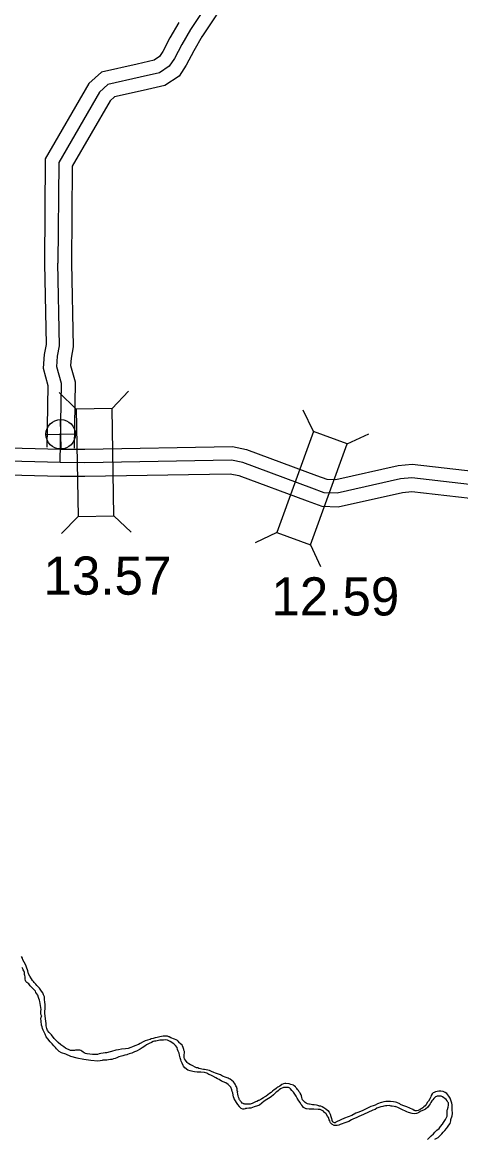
# Model space of a CAD drawing. Extents: x -83719 to 153526, y -11835 to 11446.
# Drawn here: x -2495 to -2333.5, y -75.2 to 336.6 of the extents above; entities that cross this region are included whole.
import ezdxf

# ---------------------------------------------------------------- set-up
doc = ezdxf.new("R2010")
doc.units = 0
for name, color, linetype in [('Level 10', 7, 'Continuous'), ('Level 11', 7, 'Continuous'), ('Level 20', 7, 'Continuous'), ('Level 26', 7, 'Continuous'), ('Level 58', 7, 'Continuous'), ('Level 59', 7, 'Continuous'), ('Level 9', 7, 'Continuous')]:
    doc.layers.add(name, color=color, linetype=linetype)

msp = doc.modelspace()

# ---------------------------------------------------------------- linework, layer by layer
at = {"layer": 'Level 10'}
for points in [[(-2523.37, 180.34), (-2480.94, 179.23), (-2472.01, 179.19), (-2417.54, 180.14), (-2412.47, 179.12), (-2386.61, 169.47), (-2382.79, 168.09), (-2379.52, 167.96), (-2356.54, 173.13), (-2351.41, 173.62), (-2311.75, 169.07), (-2252.26, 163.18), (-2246.4, 165.47), (-2231.16, 177.42), (-2225.51, 179.53), (-2177.92, 178.55), (-2173.45, 179.4), (-2148.27, 184.91), (-2124.09, 184.75)], [(-2523.63, 170.34), (-2481.09, 169.23), (-2471.95, 169.19), (-2418.45, 170.12), (-2415.21, 169.47), (-2390.06, 160.08), (-2384.73, 158.16), (-2378.6, 157.92), (-2354.96, 163.23), (-2351.51, 163.56), (-2312.81, 159.13), (-2250.85, 152.99), (-2241.39, 156.7), (-2226.21, 168.59), (-2223.8, 169.49), (-2177.07, 168.53), (-2171.45, 169.6), (-2147.22, 174.9), (-2122.93, 174.74)]]:
    msp.add_lwpolyline(points, dxfattribs=at)
at = {"layer": 'Level 11'}
for points in [[(-2337.24, 431.46), (-2355.7, 424.14), (-2367.12, 412.64), (-2378.87, 404.51), (-2379.87, 403.65), (-2382.65, 399.45), (-2392.63, 382.04), (-2396.22, 377.91), (-2407.21, 371.11), (-2409.09, 369.75), (-2410.12, 366.54), (-2412.39, 359.3), (-2418.07, 347.84), (-2424.51, 337.88), (-2428.89, 331.25)], [(-2437.38, 336.52), (-2440.65, 330.91), (-2443.26, 325.88), (-2444.5, 324.01), (-2446.49, 322.67), (-2452.73, 321.26), (-2465.85, 318.29), (-2470.49, 314.13), (-2486.6, 286.3), (-2486.9, 247.81)], [(-2428.74, 331.49), (-2431.88, 326.09), (-2434.63, 320.8), (-2437.27, 316.82), (-2442.47, 313.33), (-2450.52, 311.51), (-2461.1, 309.11), (-2462.63, 307.74), (-2476.62, 283.57), (-2476.9, 247.73)], [(-2486.9, 247.67), (-2486.29, 217.75), (-2486.98, 214.12), (-2487.37, 209.01), (-2485.61, 202.72), (-2485.93, 179.95)], [(-2476.9, 247.87), (-2476.27, 216.9), (-2477.05, 212.8), (-2477.27, 210.01), (-2475.59, 204.02), (-2475.94, 179.51)]]:
    msp.add_lwpolyline(points, dxfattribs=at)
at = {"layer": 'Level 20'}
for p, q in [((-2475.17, 193.99), (-2481.5, 200.1)), ((-2461.97, 194.21), (-2455.86, 200.54)), ((-2387.8, 185.64), (-2391.54, 193.61)), ((-2375.39, 181.15), (-2367.42, 184.88)), ((-2474.48, 154.39), (-2480.6, 148.06)), ((-2461.28, 154.62), (-2454.96, 148.51)), ((-2401.28, 148.41), (-2409.25, 144.67)), ((-2388.87, 143.91), (-2385.14, 135.94))]:
    msp.add_line(p, q, dxfattribs=at)
for points in [[(-2461.28, 154.62), (-2461.97, 194.21), (-2475.17, 193.99), (-2474.48, 154.39)], [(-2388.87, 143.91), (-2375.39, 181.15), (-2387.8, 185.64), (-2401.28, 148.41)]]:
    msp.add_lwpolyline(points, close=True, dxfattribs=at)
at = {"layer": 'Level 26'}
for p, q in [((-2480.76, 179.25), (-2481.01, 190.1)), ((-2486.3, 184.55), (-2475.46, 184.8))]:
    msp.add_line(p, q, dxfattribs=at)
msp.add_circle((-2480.88, 184.68), 5.43, dxfattribs=at)
at = {"layer": 'Level 59'}
for points in [[(-2339.09, 436.11), (-2358.51, 428.4), (-2370.35, 416.49), (-2381.94, 408.47), (-2383.66, 406.98), (-2386.91, 402.07), (-2396.73, 384.95), (-2399.5, 381.76), (-2410, 375.27), (-2413.36, 372.83), (-2414.88, 368.04), (-2417.04, 361.17), (-2422.42, 350.32), (-2428.69, 340.61), (-2433.06, 334)], [(-2433.06, 334), (-2436.26, 328.5), (-2438.94, 323.34), (-2440.89, 320.41), (-2444.48, 318), (-2451.63, 316.39), (-2463.47, 313.7), (-2466.56, 310.93), (-2481.61, 284.94), (-2481.9, 247.77)], [(-2481.02, 174.23), (-2480.6, 203.37), (-2482.32, 209.51), (-2482.02, 213.46), (-2481.28, 217.33), (-2481.9, 247.77)], [(-2036.33, 193.37), (-2058.64, 192.3), (-2071.28, 185.53), (-2087.26, 181.88), (-2118.47, 179.71), (-2147.75, 179.91), (-2172.45, 174.5), (-2177.49, 173.54), (-2224.66, 174.51), (-2228.69, 173.01), (-2243.89, 161.08), (-2251.56, 158.08), (-2312.28, 164.1), (-2351.46, 168.59), (-2355.75, 168.18), (-2379.06, 162.94), (-2383.76, 163.12), (-2388.34, 164.78), (-2413.84, 174.3), (-2418, 175.13), (-2471.98, 174.19), (-2481.02, 174.23), (-2523.5, 175.34)]]:
    msp.add_lwpolyline(points, dxfattribs=at)
at = {"layer": 'Level 9'}
for points in [[(-2486.58, -26.58), (-2486.61, -25.71), (-2486.67, -24.78), (-2486.83, -23.81), (-2486.89, -22.87), (-2487.16, -22.07), (-2487.52, -21.4), (-2487.92, -20.76), (-2488.74, -19.62), (-2489.14, -19.15), (-2489.64, -18.61), (-2490.03, -18.21), (-2490.6, -17.61), (-2490.96, -17.14), (-2491.26, -16.84), (-2491.66, -16.2), (-2492.25, -15.23), (-2492.71, -14.32), (-2493.01, -13.29), (-2493.14, -12.92), (-2493.34, -12.28), (-2493.57, -11.51), (-2493.73, -11.21), (-2494.33, -10.04), (-2494.79, -9.17), (-2494.98, -8.57), (-2495.31, -8)], [(-2482.12, -42.36), (-2482.39, -42.01), (-2482.79, -41.54), (-2483.45, -40.87), (-2484.08, -40.23), (-2484.71, -39.49), (-2485.64, -38.28), (-2486.2, -37.61), (-2486.59, -36.61), (-2487.05, -35.64), (-2487.29, -35.14), (-2487.58, -34.47), (-2487.75, -33.96), (-2487.91, -33.33), (-2488.01, -32.96), (-2488.1, -32.22), (-2488.13, -31.69), (-2488.16, -30.95), (-2488.1, -30.39), (-2487.96, -30.09), (-2487.89, -29.79), (-2488.02, -29.55), (-2488.19, -29.12), (-2488.22, -28.51), (-2488.18, -28.15), (-2488.11, -27.55), (-2488.24, -26.84), (-2488.6, -24.57), (-2488.7, -24.1), (-2488.96, -23.5), (-2489.06, -23.06), (-2489.32, -22.29), (-2489.69, -21.79), (-2489.98, -21.22), (-2490.21, -20.75), (-2490.78, -20.18), (-2491.17, -19.78), (-2491.47, -19.41), (-2491.84, -19.07), (-2492.1, -18.77), (-2492.33, -18.44), (-2492.67, -18.1), (-2493.3, -17.53), (-2493.69, -17.16), (-2493.83, -16.83), (-2493.92, -16.39), (-2493.99, -15.92), (-2494.02, -15.46), (-2494.08, -15.02), (-2494.21, -14.55), (-2494.21, -14.45), (-2494.18, -14.19), (-2494.24, -13.88), (-2494.47, -13.25), (-2494.71, -12.85), (-2494.87, -12.51), (-2495.07, -12.08)], [(-2430.8, -48.99), (-2432.69, -48.08), (-2433.06, -47.91), (-2433.62, -47.58), (-2433.99, -47.34), (-2434.32, -47.07), (-2434.95, -46.23), (-2435.25, -45.77), (-2435.34, -45.23), (-2435.41, -44.66), (-2435.34, -44.19), (-2435.3, -43.56), (-2435.33, -43.02), (-2435.5, -42.52), (-2435.56, -42.22), (-2435.73, -41.59), (-2436.02, -40.88), (-2436.19, -40.68), (-2436.85, -40.04), (-2437.08, -39.78), (-2437.58, -39.17), (-2437.84, -39), (-2438.34, -38.77), (-2438.94, -38.46), (-2440.3, -37.99), (-2440.94, -37.65), (-2441.07, -37.55), (-2441.57, -37.38), (-2442.97, -37.38), (-2443.13, -37.35), (-2443.8, -37.44), (-2444.4, -37.61), (-2444.9, -37.71), (-2445.4, -37.8), (-2446.13, -37.97), (-2446.83, -38.17), (-2447.5, -38.36), (-2447.97, -38.53), (-2448.43, -38.66), (-2448.9, -38.83), (-2449.74, -39.12), (-2450.47, -39.46), (-2451.64, -40.09), (-2452.21, -40.45), (-2453.51, -40.98), (-2454.38, -41.31), (-2455.08, -41.58), (-2456.04, -41.87), (-2457.01, -42.04), (-2458.54, -42.13), (-2459.58, -42.36), (-2460.54, -42.49), (-2462.14, -42.99), (-2462.64, -43.15), (-2464.01, -43.45), (-2464.48, -43.55), (-2465.24, -43.64), (-2466.04, -43.74), (-2466.68, -43.91), (-2467.34, -44.07), (-2467.51, -44.1), (-2468.38, -44.1), (-2469.01, -44.16), (-2469.14, -44.16), (-2471.14, -43.82), (-2471.24, -43.82), (-2471.74, -43.72), (-2472.2, -43.45), (-2472.57, -43.21), (-2473.07, -42.95), (-2473.47, -42.68), (-2473.8, -42.58), (-2474.56, -42.51), (-2475.03, -42.5), (-2475.46, -42.57), (-2475.76, -42.67), (-2476.1, -42.7), (-2476.73, -42.7), (-2477.26, -42.63), (-2477.79, -42.43), (-2478.59, -42.06), (-2479.06, -41.75), (-2479.75, -41.28), (-2480.15, -41.05), (-2480.88, -40.54), (-2481.85, -39.67), (-2482.77, -38.76), (-2483.3, -38.16), (-2484.33, -36.89), (-2484.73, -36.38), (-2485.09, -36.05), (-2485.69, -35.21), (-2485.95, -34.47), (-2486.25, -33.5), (-2486.27, -32.7), (-2486.34, -31.8), (-2486.47, -30.99), (-2486.72, -28.89), (-2486.72, -28.15), (-2486.61, -27.32), (-2486.58, -26.58)], [(-2416.81, -60.83), (-2416.83, -60.74), (-2416.96, -60.38), (-2417.19, -59.77), (-2417.32, -59.17), (-2417.52, -58.3), (-2417.68, -57.83), (-2417.88, -57.2), (-2417.98, -56.76), (-2418.11, -56.49), (-2418.21, -56.19), (-2418.57, -55.79), (-2419.2, -55.15), (-2420.03, -54.55), (-2421.63, -53.91), (-2422.56, -53.37), (-2423.09, -53.13), (-2423.69, -52.76), (-2424.78, -52.12), (-2425.52, -51.79), (-2426.28, -51.45), (-2427.01, -50.98), (-2427.94, -50.81), (-2429.31, -50.67), (-2429.91, -50.6), (-2430.64, -50.6), (-2431.54, -50.49), (-2432.14, -50.42), (-2432.7, -50.29), (-2433.23, -50.09), (-2434.03, -49.85), (-2435.16, -49.01), (-2435.59, -48.4), (-2435.72, -48.14), (-2436.12, -47.37), (-2436.48, -46.63), (-2436.68, -46.03), (-2436.91, -45.29), (-2437.1, -44.35), (-2437.27, -43.65), (-2437.56, -42.88), (-2437.79, -42.25), (-2438.02, -41.51), (-2438.59, -40.74), (-2439.18, -40.24), (-2440.61, -39.33), (-2441.57, -38.86), (-2442.24, -38.75), (-2443.01, -38.82), (-2444.41, -38.88), (-2444.9, -38.91), (-2445.37, -39.04), (-2445.87, -39.14), (-2446.31, -39.24), (-2446.84, -39.37), (-2447.41, -39.67), (-2448.27, -40.03), (-2449.31, -40.56), (-2449.94, -41.03), (-2450.88, -41.63), (-2451.61, -42.13), (-2452.98, -42.89), (-2453.65, -43.19), (-2454.65, -43.62), (-2455.65, -43.92), (-2456.25, -44.15), (-2456.55, -44.21), (-2457.22, -44.38), (-2458.02, -44.61), (-2459.46, -45.04), (-2460.22, -45.33), (-2460.86, -45.6), (-2461.39, -45.76), (-2462.06, -45.93), (-2462.59, -45.96), (-2463.32, -46.06), (-2463.92, -46.16), (-2464.69, -46.22), (-2465.42, -46.22)], [(-2482.12, -42.36), (-2481.53, -42.88), (-2480.66, -43.36), (-2479.13, -43.9), (-2477.24, -44.68), (-2474.9, -45.37), (-2472.38, -45.88), (-2469.77, -46.24), (-2467.16, -46.42), (-2465.42, -46.22)], [(-2416.17, -56.02), (-2416.34, -55.73), (-2416.64, -55.1), (-2416.9, -54.73), (-2417.27, -54.22), (-2417.83, -53.69), (-2418.4, -53.28), (-2418.86, -53.05), (-2419.23, -52.88), (-2419.86, -52.58), (-2421.25, -52.07), (-2422.05, -51.6), (-2423.85, -51.06), (-2424.45, -50.75), (-2425.34, -50.38), (-2426.01, -50.08), (-2426.71, -49.84), (-2427.3, -49.77), (-2427.9, -49.67), (-2428.3, -49.6), (-2428.84, -49.47), (-2429.43, -49.36), (-2430, -49.23), (-2430.4, -49.09), (-2430.8, -48.99)], [(-2416.17, -56.02), (-2416.08, -56.3), (-2416.02, -56.69), (-2415.93, -57.32), (-2415.8, -57.91)], [(-2385.82, -63.01), (-2386.17, -62.94), (-2386.63, -62.87), (-2387.53, -62.73), (-2388.1, -62.69), (-2388.63, -62.59), (-2389.2, -62.49), (-2389.26, -62.46), (-2389.5, -62.42), (-2389.96, -62.32), (-2390.39, -62.12), (-2390.86, -61.85), (-2391.12, -61.61), (-2391.49, -61.24), (-2391.75, -60.81), (-2391.89, -60.51), (-2392.08, -59.97), (-2392.18, -59.4), (-2392.31, -58.97), (-2392.64, -58.43), (-2392.81, -58.13), (-2393.1, -57.73), (-2393.3, -57.43), (-2393.63, -57.02), (-2393.93, -56.69), (-2394.23, -56.25), (-2394.4, -56.05), (-2394.89, -55.68), (-2395.13, -55.48), (-2395.59, -55.28), (-2396.06, -55.18), (-2396.69, -54.97), (-2397.95, -54.77), (-2398.35, -54.83), (-2398.79, -54.93), (-2399.39, -55.23), (-2400.12, -55.76), (-2400.89, -56.16), (-2401.22, -56.39), (-2401.56, -56.66), (-2402.03, -57.02), (-2402.26, -57.19), (-2402.8, -57.59), (-2403.3, -58.16), (-2403.9, -58.45), (-2404.6, -58.95), (-2405.17, -59.45), (-2405.87, -59.92), (-2406.21, -60.12), (-2406.84, -60.48), (-2407.17, -60.71), (-2407.84, -61.05), (-2408.04, -61.15), (-2408.64, -61.41), (-2409.11, -61.61), (-2409.58, -61.88), (-2410.35, -62.21), (-2410.71, -62.31), (-2411.11, -62.4), (-2411.61, -62.47), (-2411.98, -62.5), (-2412.31, -62.5), (-2412.98, -62.46), (-2413.08, -62.43), (-2413.31, -62.33), (-2413.51, -62.26), (-2413.68, -62.23), (-2413.98, -62.13), (-2414.01, -62.09), (-2414.24, -61.72), (-2414.34, -61.62), (-2414.6, -61.32), (-2414.8, -61.12), (-2414.9, -60.99), (-2415, -60.82), (-2415.07, -60.58), (-2415.17, -60.32), (-2415.36, -59.91)], [(-2359.66, -62.97), (-2360.72, -63.03), (-2361.19, -63.1), (-2361.82, -63.23), (-2362.19, -63.33), (-2362.89, -63.43), (-2363.29, -63.56), (-2363.62, -63.69), (-2364.36, -63.96), (-2365.06, -64.39), (-2365.93, -64.68), (-2369.3, -66.21), (-2371.07, -66.97), (-2371.97, -67.54), (-2373, -67.9), (-2373.7, -68.26), (-2374.77, -68.86), (-2375.81, -69.23), (-2376.51, -69.46), (-2377.14, -69.69), (-2377.94, -69.99), (-2378.41, -70.15), (-2379.04, -70.28), (-2379.74, -70.31), (-2380.18, -70.31), (-2380.97, -69.81), (-2381.01, -69.77), (-2381.5, -69.3), (-2381.57, -69.1), (-2381.77, -68.6), (-2381.96, -68.27), (-2382.26, -67.36), (-2382.59, -66.83), (-2383.05, -66.06), (-2383.25, -65.89), (-2383.52, -65.62), (-2383.85, -65.35), (-2384.11, -65.02), (-2384.84, -64.61), (-2385.28, -64.44), (-2385.98, -64.44), (-2387.61, -64.3), (-2388.17, -64.26), (-2388.57, -64.23), (-2389.34, -64.23), (-2390.27, -64.22), (-2390.44, -64.19), (-2390.97, -63.89), (-2391.37, -63.72), (-2391.63, -63.35), (-2392.06, -62.81), (-2392.39, -62.38), (-2392.66, -61.87), (-2393.15, -61.17), (-2393.75, -60.27), (-2394.18, -59.46), (-2394.64, -58.72), (-2394.81, -58.42), (-2395.14, -58.05), (-2395.5, -57.65), (-2395.77, -57.35), (-2396.26, -56.81), (-2396.5, -56.58), (-2396.96, -56.34), (-2397.49, -56.24), (-2397.99, -56.24), (-2398.79, -56.34), (-2399.09, -56.37), (-2399.63, -56.63), (-2399.93, -56.8), (-2400.43, -57.13), (-2400.76, -57.5), (-2401.27, -57.9), (-2401.6, -58.1), (-2402.13, -58.6), (-2402.5, -58.96), (-2403.31, -59.69), (-2405.94, -61.39), (-2407.68, -62.75), (-2408.42, -63.02), (-2409.59, -63.48), (-2410.25, -63.68), (-2410.85, -63.88), (-2411.02, -63.88), (-2411.55, -63.94), (-2412.35, -64.07), (-2412.85, -64.1), (-2412.95, -64.12)], [(-2343, -75.4), (-2342.36, -74.94), (-2341.86, -74.7), (-2340.86, -73.81), (-2340.49, -73.34), (-2339.92, -72.74), (-2339.38, -72.17), (-2338.75, -71.41), (-2338.35, -70.87), (-2337.94, -70.24), (-2337.44, -69.54), (-2337.17, -68.54), (-2337.1, -68.14), (-2336.63, -66.74), (-2336.52, -65.83), (-2336.62, -64.36), (-2336.61, -62.73), (-2336.74, -62.09), (-2337.03, -61.29), (-2337.43, -60.28), (-2337.92, -59.48), (-2338.65, -58.54), (-2339.22, -58.1), (-2339.95, -57.77), (-2340.88, -57.59), (-2341.61, -57.63), (-2342.21, -57.72), (-2342.85, -57.92), (-2343.25, -58.09), (-2343.61, -58.25), (-2344.08, -58.69), (-2344.35, -59.25), (-2344.52, -59.79), (-2344.89, -60.49), (-2345.43, -61.32), (-2345.76, -61.72), (-2346.27, -62.55), (-2346.6, -63.02), (-2347.07, -63.45), (-2347.47, -63.75), (-2347.8, -63.99), (-2348.14, -64.22), (-2348.51, -64.42), (-2348.74, -64.55), (-2348.91, -64.62), (-2349.24, -64.78), (-2349.77, -64.85), (-2350.04, -64.88), (-2350.24, -64.85), (-2350.47, -64.81), (-2350.67, -64.74), (-2351.14, -64.47), (-2353.4, -63.4), (-2354.83, -62.92), (-2355.66, -62.55), (-2355.99, -62.32), (-2357.05, -61.84), (-2357.59, -61.68), (-2358.25, -61.54), (-2359.32, -61.43), (-2359.59, -61.43)], [(-2416.81, -60.83), (-2416.56, -61.25), (-2416.26, -61.82), (-2415.75, -62.6), (-2415.09, -63.29), (-2414.46, -63.89), (-2413.92, -64.16), (-2413.23, -64.22), (-2412.85, -64.1)], [(-2415.36, -59.91), (-2415.49, -59.35), (-2415.59, -58.71), (-2415.75, -58.07), (-2415.8, -57.91)], [(-2359.59, -61.43), (-2360.4, -61.45), (-2361.15, -61.48), (-2361.78, -61.63), (-2362.68, -61.81), (-2363.15, -61.97)], [(-2345.7, -75.53), (-2344.99, -74.75), (-2344.4, -74.13), (-2343.59, -73.34), (-2343.04, -72.76), (-2342.32, -72.07), (-2341.5, -71.38), (-2340.95, -70.7), (-2340.24, -69.84), (-2339.83, -69.16), (-2339.09, -68.08), (-2338.55, -66.89), (-2338.48, -65.69), (-2338.53, -65.09), (-2338.47, -64.68), (-2338.44, -64.35), (-2338.1, -63.6), (-2338.01, -62.87), (-2338.07, -62), (-2338.31, -61.67), (-2338.49, -61.27), (-2338.9, -60.71), (-2339.31, -60.36), (-2339.72, -60.07), (-2340.16, -59.71), (-2340.76, -59.53), (-2341, -59.5), (-2342.13, -59.49), (-2342.43, -59.57), (-2342.86, -59.78), (-2343.22, -60.06), (-2343.41, -60.36), (-2343.83, -60.87), (-2344.09, -61.21), (-2344.47, -61.79), (-2344.79, -62.34), (-2345.12, -62.85), (-2345.6, -63.56), (-2346.51, -64.25), (-2347.17, -64.64), (-2348.16, -65.06), (-2348.95, -65.55), (-2349.48, -65.76), (-2349.81, -65.84), (-2350.64, -65.96), (-2351.41, -65.88), (-2352.72, -65.51), (-2353.36, -65.23), (-2353.83, -65.04), (-2354.94, -64.53), (-2356.46, -63.84), (-2357.5, -63.3)], [(-2385.82, -63.01), (-2385.14, -63.08), (-2384.6, -63.29), (-2383.94, -63.65), (-2383.16, -64.16), (-2382.41, -64.79), (-2381.96, -65.42), (-2381.63, -66.14), (-2381.42, -67.02), (-2381.12, -67.71), (-2380.97, -68.4), (-2380.82, -68.7), (-2380.61, -68.97), (-2380.37, -69.12), (-2380.16, -69.18), (-2379.8, -69.21), (-2379.65, -69.15), (-2379.57, -69.03)], [(-2363.15, -61.97), (-2363.18, -61.99), (-2363.82, -62.22), (-2364.18, -62.35), (-2365.02, -62.78), (-2365.79, -63.05), (-2366.59, -63.31), (-2367.32, -63.68), (-2367.85, -63.94), (-2369.59, -64.77), (-2371.03, -65.4), (-2372.09, -65.8), (-2373.66, -66.63)], [(-2359.66, -62.97), (-2359.2, -63.01), (-2358.72, -63.04), (-2358.06, -63.16), (-2357.5, -63.3)], [(-2373.66, -66.63), (-2376.27, -67.65), (-2377.7, -68.18), (-2379.57, -69.03)]]:
    msp.add_lwpolyline(points, dxfattribs=at)

# ---------------------------------------------------------------- texts
at = {"layer": 'Level 58'}
for s, p in [('13.57', (-2487.21, 125.5)), ('12.59', (-2403.26, 117.83))]:
    msp.add_text(s, height=14.08, dxfattribs=at).set_placement(p)

doc.saveas('drawing.dxf')
